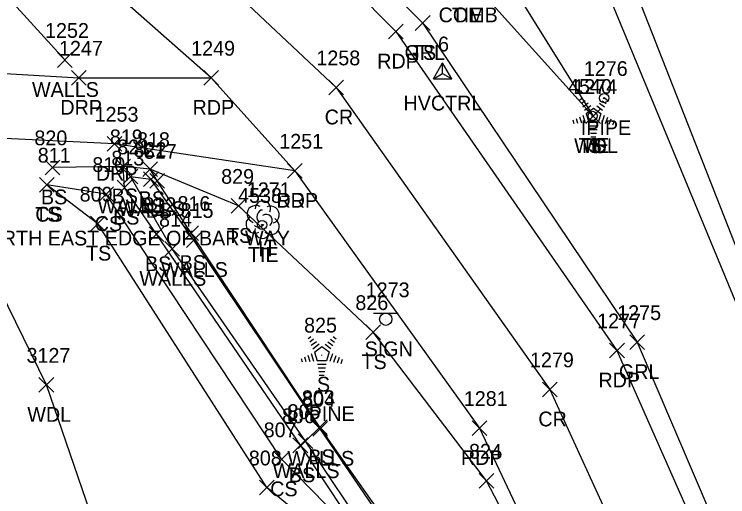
# Model space of a CAD drawing. Extents: x 1509053 to 1511576, y 400838 to 402572.
# Drawn here: x 1509663.6 to 1509760.3, y 401838.7 to 401904.1 of the extents above; entities that cross this region are included whole.
import ezdxf

# ---------------------------------------------------------------- set-up
doc = ezdxf.new("R2010")
doc.units = 0
for name, color, linetype in [('C_A', 7, 'Continuous'), ('C_I', 7, 'Continuous'), ('CBP', 7, 'Continuous'), ('CPSM', 7, 'Continuous'), ('L_A', 7, 'Continuous'), ('L_C', 7, 'Continuous'), ('L_I', 7, 'Continuous'), ('L_TIC', 7, 'Continuous'), ('LAWA', 7, 'Continuous'), ('LAWE', 7, 'Continuous'), ('LELB', 7, 'Continuous'), ('LTC', 7, 'Continuous'), ('LTD', 7, 'Continuous'), ('LWS', 7, 'Continuous'), ('M_A', 7, 'Continuous'), ('M_I', 7, 'Continuous'), ('MPIP', 7, 'Continuous'), ('P_A', 7, 'Continuous'), ('P_I', 7, 'Continuous'), ('P_TIC', 7, 'Continuous'), ('PET', 7, 'Continuous'), ('PRC', 7, 'Continuous'), ('R_A', 7, 'Continuous'), ('R_I', 7, 'Continuous'), ('R_TIC', 7, 'Continuous'), ('RDP', 7, 'Continuous'), ('RGR', 7, 'Continuous'), ('S_A', 7, 'Continuous'), ('S_I', 7, 'Continuous'), ('SSGN', 7, 'Continuous'), ('U_A', 7, 'Continuous')]:
    doc.layers.add(name, color=color, linetype=linetype)

msp = doc.modelspace()

# ---------------------------------------------------------------- linework, layer by layer
at = {"layer": 'CBP'}
for centre, radius in [((1509742.031, 401890.3), 0.625), ((1509742.031, 401890.3), 0.0833), ((1509697.191, 401875.53), 0.625), ((1509697.191, 401875.53), 0.0833)]:
    msp.add_circle(centre, radius, dxfattribs=at)
at = {"layer": 'CPSM'}
for p, q in [((1509720.427, 401895.324), (1509721.677, 401897.489)), ((1509722.927, 401895.324), (1509721.677, 401897.489)), ((1509721.677, 401896.045), (1509721.677, 401897.489)), ((1509720.427, 401895.324), (1509721.677, 401896.045)), ((1509721.677, 401896.045), (1509721.677, 401896.045)), ((1509721.677, 401896.045), (1509722.927, 401895.324)), ((1509720.427, 401895.324), (1509722.927, 401895.324))]:
    msp.add_line(p, q, dxfattribs=at)
at = {"layer": 'L_TIC'}
for points in [[(1509717.965, 401901.892), (1509719.965, 401903.892)], [(1509719.965, 401901.892), (1509717.965, 401903.892)], [(1509669.441, 401896.88), (1509671.441, 401898.88)], [(1509671.441, 401896.88), (1509669.441, 401898.88)], [(1509741.092, 401889.266), (1509743.092, 401891.266)], [(1509743.092, 401889.266), (1509741.092, 401891.266)], [(1509741.092, 401889.266), (1509743.092, 401891.266)], [(1509743.092, 401889.266), (1509741.092, 401891.266)], [(1509667.755, 401882.325), (1509669.755, 401884.325)], [(1509669.755, 401882.325), (1509667.755, 401884.325)], [(1509677.341, 401882.464), (1509679.341, 401884.464)], [(1509679.341, 401882.464), (1509677.341, 401884.464)], [(1509677.341, 401882.464), (1509679.341, 401884.464)], [(1509679.341, 401882.464), (1509677.341, 401884.464)], [(1509681.013, 401882.086), (1509683.013, 401884.086)], [(1509683.013, 401882.086), (1509681.013, 401884.086)], [(1509678.335, 401881.102), (1509680.335, 401883.102)], [(1509680.335, 401881.102), (1509678.335, 401883.102)], [(1509666.991, 401879.978), (1509668.991, 401881.978)], [(1509668.991, 401879.978), (1509666.991, 401881.978)], [(1509666.991, 401879.978), (1509668.991, 401881.978)], [(1509668.991, 401879.978), (1509666.991, 401881.978)], [(1509681.121, 401880.748), (1509683.121, 401882.748)], [(1509683.121, 401880.748), (1509681.121, 401882.748)], [(1509681.121, 401880.748), (1509683.121, 401882.748)], [(1509683.121, 401880.748), (1509681.121, 401882.748)], [(1509681.947, 401880.502), (1509683.947, 401882.502)], [(1509683.947, 401880.502), (1509681.947, 401882.502)], [(1509677.542, 401879.581), (1509679.542, 401881.581)], [(1509679.542, 401879.581), (1509677.542, 401881.581)], [(1509675.046, 401878.709), (1509677.046, 401880.709)], [(1509677.046, 401878.709), (1509675.046, 401880.709)], [(1509693.009, 401877.106), (1509695.009, 401879.106)], [(1509695.009, 401877.106), (1509693.009, 401879.106)], [(1509673.898, 401874.702), (1509675.898, 401876.702)], [(1509675.898, 401874.702), (1509673.898, 401876.702)], [(1509681.867, 401873.274), (1509683.867, 401875.274)], [(1509683.867, 401873.274), (1509681.867, 401875.274)], [(1509686.563, 401873.429), (1509688.563, 401875.429)], [(1509688.563, 401873.429), (1509686.563, 401875.429)], [(1509686.931, 401872.486), (1509688.931, 401874.486)], [(1509688.931, 401872.486), (1509686.931, 401874.486)], [(1509684.009, 401871.286), (1509686.009, 401873.286)], [(1509686.009, 401871.286), (1509684.009, 401873.286)], [(1509711.257, 401860.007), (1509713.257, 401862.007)], [(1509713.257, 401860.007), (1509711.257, 401862.007)], [(1509666.929, 401852.859), (1509668.929, 401854.859)], [(1509668.929, 401852.859), (1509666.929, 401854.859)], [(1509704.019, 401847.122), (1509706.019, 401849.122)], [(1509706.019, 401847.122), (1509704.019, 401849.122)], [(1509704.076, 401846.907), (1509706.076, 401848.907)], [(1509706.076, 401846.907), (1509704.076, 401848.907)], [(1509702.081, 401845.239), (1509704.081, 401847.239)], [(1509704.081, 401845.239), (1509702.081, 401847.239)], [(1509701.381, 401844.675), (1509703.381, 401846.675)], [(1509703.381, 401844.675), (1509701.381, 401846.675)], [(1509698.845, 401842.774), (1509700.845, 401844.774)], [(1509700.845, 401842.774), (1509698.845, 401844.774)], [(1509726.621, 401839.866), (1509728.621, 401841.866)], [(1509728.621, 401839.866), (1509726.621, 401841.866)], [(1509696.831, 401838.958), (1509698.831, 401840.958)], [(1509698.831, 401838.958), (1509696.831, 401840.958)]]:
    msp.add_lwpolyline(points, dxfattribs=at)
at = {"layer": 'LAWA'}
for points in [[(1509076.574, 402183.147), (1509127.786, 402182.333), (1509173.602, 402169.447), (1509206.405, 402183.979), (1509219.47, 402177.731), (1509276.125, 402165.351), (1509324.314, 402150.339), (1509333.923, 402141.664), (1509378.203, 402140.761), (1509422.995, 402135.872), (1509484.223, 402126.367), (1509536.38, 402111.035), (1509587.667, 402075.949), (1509623.104, 402040.21), (1509661.303, 402001.816), (1509687.758, 401950.542), (1509742.092, 401890.266)], [(1509667.929, 401853.859), (1509652.297, 401885.716)], [(1509678.665, 401822.675), (1509667.929, 401853.859)]]:
    msp.add_lwpolyline(points, dxfattribs=at)
at = {"layer": 'LAWE'}
msp.add_lwpolyline([(1509105.869, 402324.243), (1509166.85, 402316.837), (1509211.487, 402305.132), (1509268.211, 402284.91), (1509312.964, 402259.071), (1509356.201, 402241.452), (1509401.109, 402232.663), (1509452.564, 402212.798), (1509514.156, 402192.045), (1509556.38, 402176.059), (1509631.867, 402126.974), (1509661.731, 402089.308), (1509701.865, 402034.143), (1509721.261, 402000.814), (1509742.127, 401921.738), (1509766.755, 401859.141), (1509782.515, 401819.754), (1509797.905, 401768.024), (1509814.098, 401723.168), (1509831.984, 401671.209)], dxfattribs=at)
at = {"layer": 'LELB'}
for points in [[(1509268.211, 402284.91), (1509314.495, 402254.644), (1509356.981, 402231.847), (1509402.273, 402223.463), (1509451.091, 402207.676), (1509510.534, 402186.037), (1509553.532, 402174.63), (1509629.316, 402126.51), (1509658.303, 402084.823), (1509698.839, 402034.538), (1509720.336, 401997.126), (1509738.815, 401919.702), (1509762.851, 401861.643), (1509780.238, 401817.03), (1509795.723, 401767.105), (1509811.956, 401722.659)], [(1509361.467, 402094.851), (1509410.832, 402081.538), (1509459.37, 402065.342), (1509506.442, 402045.45), (1509552.068, 402021.059), (1509595.831, 401996.616), (1509639.755, 401971.205), (1509681.432, 401940.515), (1509718.965, 401902.892)], [(1509673.681, 402014.346), (1509694.656, 401966.314), (1509742.092, 401890.266)], [(1509773.232, 401624.438), (1509773.26, 401652.554), (1509769.073, 401681.269), (1509762.803, 401705.652), (1509755.109, 401721.111), (1509758.06, 401721.612), (1509756.54, 401726.816), (1509750.909, 401752.159), (1509738.002, 401786.773), (1509724.068, 401817.577), (1509715.236, 401833.652), (1509705.019, 401848.122), (1509687.563, 401874.429), (1509682.947, 401881.502), (1509682.013, 401883.086), (1509678.341, 401883.464), (1509668.755, 401883.325)], [(1509755.23, 401531.026), (1509759.289, 401552.767), (1509765.016, 401573.718), (1509768.888, 401600.166), (1509768.39, 401615.036), (1509767.455, 401619.695), (1509766.777, 401624.183), (1509765.92, 401630.488), (1509768.745, 401634.338), (1509769.287, 401651.82), (1509765.226, 401681.636), (1509759.033, 401705.767), (1509750.684, 401722.861), (1509752.056, 401726.097), (1509747.701, 401751.423), (1509733.732, 401785.724), (1509720.358, 401816.702), (1509711.771, 401831.597), (1509702.381, 401845.675), (1509682.867, 401874.274), (1509678.542, 401880.581), (1509678.341, 401883.464)], [(1509694.009, 401878.106), (1509682.013, 401883.086)], [(1509731.391, 401479.406), (1509744.846, 401504.053), (1509748.397, 401505.281), (1509750.983, 401532.456), (1509751.978, 401551.587), (1509758.301, 401574.997), (1509758.918, 401604.424), (1509759.526, 401620.148), (1509759.498, 401642.39), (1509763.87, 401657.52), (1509763.425, 401681.667), (1509755.333, 401705.429), (1509747.089, 401724.917), (1509745.864, 401750.355), (1509730.746, 401785.271), (1509718.163, 401815.854), (1509711.771, 401831.597), (1509699.845, 401843.774), (1509676.046, 401879.709), (1509667.991, 401880.978)], [(1509763.87, 401657.52), (1509759.587, 401677.546), (1509753.396, 401706.696), (1509743.517, 401724.577), (1509742.86, 401748.697), (1509727.082, 401784.596), (1509715.609, 401815.698), (1509711.481, 401828.764), (1509697.831, 401839.958), (1509674.898, 401875.702), (1509667.991, 401880.978)], [(1509747.768, 401416.634), (1509750.214, 401428.631), (1509752.139, 401443.014), (1509750.458, 401466.153), (1509760.484, 401503.507), (1509765.493, 401528.646), (1509770.901, 401551.556), (1509776.303, 401572.593), (1509780.482, 401596.324), (1509778.93, 401605.726), (1509782.505, 401627.449), (1509784.953, 401662.216), (1509781.803, 401680.582), (1509772.985, 401719.382), (1509769.171, 401721), (1509769.653, 401723.75), (1509771.91, 401724.325), (1509762.662, 401754.93), (1509756.134, 401775.539), (1509751.068, 401789.414), (1509736.267, 401824.318), (1509727.621, 401840.866), (1509712.257, 401861.007), (1509694.009, 401878.106)]]:
    msp.add_lwpolyline(points, dxfattribs=at)
at = {"layer": 'LTC'}
for p, q in [((1509740.287, 401892.474), (1509740.642, 401892.732)), ((1509743.685, 401892.715), (1509744.105, 401892.41)), ((1509740.497, 401892.009), (1509741.026, 401892.393)), ((1509740.706, 401891.543), (1509741.41, 401892.054)), ((1509740.916, 401891.077), (1509741.794, 401891.715)), ((1509742.572, 401891.67), (1509743.382, 401891.081)), ((1509742.943, 401892.018), (1509743.623, 401891.524)), ((1509743.314, 401892.366), (1509743.864, 401891.967)), ((1509741.141, 401890.622), (1509742.152, 401891.357)), ((1509741.141, 401890.622), (1509741.528, 401889.429)), ((1509742.152, 401891.357), (1509743.149, 401890.632)), ((1509743.149, 401890.632), (1509742.758, 401889.429)), ((1509739.32, 401889.753), (1509739.472, 401889.285)), ((1509739.775, 401889.97), (1509739.987, 401889.318)), ((1509740.231, 401890.187), (1509740.502, 401889.351)), ((1509740.686, 401890.403), (1509741.017, 401889.384)), ((1509743.587, 401890.361), (1509743.249, 401889.321)), ((1509744.031, 401890.11), (1509743.744, 401889.226)), ((1509744.476, 401889.86), (1509744.239, 401889.131)), ((1509744.92, 401889.61), (1509744.733, 401889.036)), ((1509742.758, 401889.429), (1509741.528, 401889.429)), ((1509742.72, 401888.929), (1509741.575, 401888.929)), ((1509742.636, 401888.429), (1509741.648, 401888.429)), ((1509742.552, 401887.929), (1509741.721, 401887.929)), ((1509742.468, 401887.429), (1509741.793, 401887.429)), ((1509703.437, 401860.166), (1509703.792, 401860.424)), ((1509703.647, 401859.701), (1509704.176, 401860.085)), ((1509703.856, 401859.235), (1509704.56, 401859.746)), ((1509706.093, 401859.71), (1509706.772, 401859.216)), ((1509706.464, 401860.058), (1509707.014, 401859.659)), ((1509706.835, 401860.407), (1509707.255, 401860.102)), ((1509704.066, 401858.769), (1509704.944, 401859.407)), ((1509704.29, 401858.314), (1509705.302, 401859.049)), ((1509705.302, 401859.049), (1509706.299, 401858.324)), ((1509705.722, 401859.362), (1509706.532, 401858.773)), ((1509702.925, 401857.662), (1509703.137, 401857.01)), ((1509703.38, 401857.879), (1509703.652, 401857.043)), ((1509703.836, 401858.095), (1509704.167, 401857.076)), ((1509704.29, 401858.314), (1509704.677, 401857.121)), ((1509706.299, 401858.324), (1509705.908, 401857.121)), ((1509706.737, 401858.053), (1509706.399, 401857.013)), ((1509707.181, 401857.802), (1509706.894, 401856.918)), ((1509702.47, 401857.445), (1509702.622, 401856.977)), ((1509705.908, 401857.121), (1509704.677, 401857.121)), ((1509707.626, 401857.552), (1509707.389, 401856.823)), ((1509708.07, 401857.302), (1509707.883, 401856.728)), ((1509705.87, 401856.621), (1509704.725, 401856.621)), ((1509705.786, 401856.121), (1509704.797, 401856.121)), ((1509705.702, 401855.621), (1509704.87, 401855.621)), ((1509705.618, 401855.121), (1509704.943, 401855.121))]:
    msp.add_line(p, q, dxfattribs=at)
at = {"layer": 'LTD'}
msp.add_line((1509697.248, 401876.299), (1509697.248, 401876.299), dxfattribs=at)
msp.add_line((1509697.248, 401876.299), (1509697.248, 401876.299), dxfattribs=at)
msp.add_arc((1509697.295, 401877.733), 1.047, 335.52715, 180.95627, dxfattribs=at)
for centre, major_axis, ratio, start_param, end_param in [((1509696.456, 401876.966), (1.21, -0.512), 0.895232, 1.570796, 4.712389), ((1509698.29, 401876.883), (-1.141, -0.483), 0.949671, 1.570796, 4.712389), ((1509697.04, 401876.757), (-0.208, -0.792), 0.645439, 3.141593, 6.283185), ((1509697.748, 401876.132), (-0.5, 0.667), 0.989748, 3.141593, 6.283185), ((1509696.165, 401875.59), (0.584, -1.042), 0.959034, 3.141593, 6.283185), ((1509698.248, 401875.466), (-1.09, 0.792), 0.841452, 1.570796, 4.712389), ((1509697.248, 401874.799), (0.265, 1.061), 0.942809, 1.570796, 4.712389), ((1509696.79, 401875.549), (-0.625, -0.083), 0.423636, 0, 3.141593)]:
    msp.add_ellipse(centre, major_axis=major_axis, ratio=ratio, start_param=start_param, end_param=end_param, dxfattribs=at)
at = {"layer": 'LWS'}
for points in [[(1509572.01, 401962.05), (1509615.471, 401936.629), (1509657.831, 401911.74), (1509670.441, 401897.88)], [(1509753.128, 401726.515), (1509748.62, 401751.487), (1509735.057, 401786.492), (1509721.412, 401816.996), (1509712.054, 401832.846), (1509703.081, 401846.239), (1509685.009, 401872.286), (1509679.335, 401882.102), (1509682.121, 401881.748)], [(1509755.841, 401726.845), (1509750.509, 401752.25), (1509737.624, 401786.619), (1509723.259, 401817.945), (1509715.047, 401833.273), (1509705.076, 401847.907), (1509687.931, 401873.486), (1509682.121, 401881.748)]]:
    msp.add_lwpolyline(points, dxfattribs=at)
at = {"layer": 'MPIP'}
for radius in [0.625, 0.0833]:
    msp.add_circle((1509743.578, 401892.719), radius, dxfattribs=at)
at = {"layer": 'P_TIC'}
for points in [[(1509714.312, 401900.724), (1509716.312, 401902.724)], [(1509716.312, 401900.724), (1509714.312, 401902.724)], [(1509689.27, 401894.462), (1509691.27, 401896.462)], [(1509691.27, 401894.462), (1509689.27, 401896.462)], [(1509706.243, 401893.157), (1509708.243, 401895.157)], [(1509708.243, 401893.157), (1509706.243, 401895.157)], [(1509700.645, 401881.869), (1509702.645, 401883.869)], [(1509702.645, 401881.869), (1509700.645, 401883.869)], [(1509744.325, 401857.521), (1509746.325, 401859.521)], [(1509746.325, 401857.521), (1509744.325, 401859.521)], [(1509735.222, 401852.246), (1509737.222, 401854.246)], [(1509737.222, 401852.246), (1509735.222, 401854.246)], [(1509725.675, 401847.009), (1509727.675, 401849.009)], [(1509727.675, 401847.009), (1509725.675, 401849.009)]]:
    msp.add_lwpolyline(points, dxfattribs=at)
at = {"layer": 'PET'}
for points in [[(1509715.312, 401901.724), (1509678.997, 401938.367)], [(1509690.27, 401895.462), (1509662.992, 401919.552)], [(1509715.312, 401901.724), (1509745.325, 401858.521), (1509766.293, 401811.158), (1509783.046, 401763.871), (1509797.735, 401715.42), (1509812.832, 401666.242)], [(1509690.27, 401895.462), (1509701.645, 401882.869), (1509726.675, 401848.009), (1509747.742, 401803.405), (1509763.812, 401758.008), (1509775.459, 401713.069), (1509786.055, 401661.696), (1509787.798, 401644.85), (1509788.162, 401621.991), (1509786.622, 401596.261), (1509780.097, 401566.454), (1509768.35, 401517.809), (1509758.175, 401467.694), (1509749.792, 401417.996)]]:
    msp.add_lwpolyline(points, dxfattribs=at)
at = {"layer": 'PRC'}
for points in [[(1509670.807, 401928.373), (1509707.243, 401894.157)], [(1509707.243, 401894.157), (1509736.222, 401853.246), (1509757.098, 401807.737), (1509773.383, 401760.444), (1509787.688, 401712.52), (1509798.931, 401663.604)]]:
    msp.add_lwpolyline(points, dxfattribs=at)
at = {"layer": 'R_TIC'}
for points in [[(1509717.965, 401901.892), (1509719.965, 401903.892)], [(1509719.965, 401901.892), (1509717.965, 401903.892)], [(1509671.338, 401894.469), (1509673.338, 401896.469)], [(1509673.338, 401894.469), (1509671.338, 401896.469)], [(1509676.163, 401885.518), (1509678.163, 401887.518)], [(1509678.163, 401885.518), (1509676.163, 401887.518)], [(1509700.645, 401881.869), (1509702.645, 401883.869)], [(1509702.645, 401881.869), (1509700.645, 401883.869)], [(1509747.047, 401858.65), (1509749.047, 401860.65)], [(1509749.047, 401858.65), (1509747.047, 401860.65)]]:
    msp.add_lwpolyline(points, dxfattribs=at)
at = {"layer": 'RDP'}
for points in [[(1509634.589, 401897.661), (1509672.338, 401895.469)], [(1509672.338, 401895.469), (1509690.27, 401895.462)], [(1509701.645, 401882.869), (1509677.163, 401886.518), (1509626.846, 401888.955)]]:
    msp.add_lwpolyline(points, dxfattribs=at)
at = {"layer": 'RGR'}
msp.add_lwpolyline([(1509718.965, 401902.892), (1509748.047, 401859.65), (1509768.468, 401812.012), (1509784.687, 401764.48), (1509800.961, 401717.112), (1509817.159, 401667.219)], dxfattribs=at)
at = {"layer": 'SSGN'}
for p, q in [((1509712.313, 401863.597), (1509715.646, 401863.597)), ((1509713.96, 401862.763), (1509713.96, 401862.763))]:
    msp.add_line(p, q, dxfattribs=at)
msp.add_circle((1509713.96, 401862.763), 0.833, dxfattribs=at)

# ---------------------------------------------------------------- texts
at = {"layer": 'C_A'}
for s, p in [('TIE', (1509722.91, 401902.98)), ('HVCTRL', (1509716.37, 401891.045)), ('TIE', (1509740.11, 401885.3)), ('TIE', (1509695.27, 401870.53))]:
    msp.add_text(s, height=2, dxfattribs=at).set_placement(p)
at = {"layer": 'C_I'}
for s, p in [('6', (1509721.055, 401899.045)), ('4540', (1509738.685, 401893.3)), ('4538', (1509693.931, 401878.53))]:
    msp.add_text(s, height=2, dxfattribs=at).set_placement(p)
at = {"layer": 'L_A'}
for s, p in [('TS', (1509717.374, 401897.892)), ('WALLS', (1509665.984, 401892.88)), ('WDL', (1509739.509, 401885.266)), ('TS', (1509740.501, 401885.266)), ('S', (1509741.478, 401885.266)), ('BS', (1509667.196, 401878.325)), ('BS', (1509676.782, 401878.464)), ('BS', (1509676.782, 401878.464)), ('BS', (1509680.454, 401878.086)), ('WALLS', (1509674.878, 401877.102)), ('TS', (1509666.4, 401875.978)), ('CS', (1509666.432, 401875.978)), ('WALLS', (1509677.664, 401876.748)), ('WALLS', (1509677.664, 401876.748)), ('BS', (1509681.388, 401876.502)), ('BS', (1509676.983, 401875.581)), ('CS', (1509674.487, 401874.709)), ('TS', (1509692.418, 401873.106)), ('H', (1509696.681, 401871.299)), ('TS', (1509673.308, 401870.702)), ('BS', (1509681.308, 401869.274)), ('BS', (1509686.004, 401869.429)), ('WALLS', (1509683.474, 401868.486)), ('WALLS', (1509680.552, 401867.286)), ('TS', (1509710.667, 401856.007)), ('S', (1509704.628, 401852.958)), ('WDL', (1509665.346, 401848.859)), ('BS', (1509703.46, 401843.122)), ('WALLS', (1509700.619, 401842.907)), ('WALLS', (1509698.624, 401841.239)), ('BS', (1509700.822, 401840.675)), ('CS', (1509698.286, 401838.774))]:
    msp.add_text(s, height=2, dxfattribs=at).set_placement(p)
at = {"layer": 'L_C'}
for s, p in [('NORTH EAST EDGE OF BAR WAY', (1509657.869, 401872.748)), ('NORTH EAST EDGE OF BAR WAY', (1509657.869, 401872.748)), ('L. PINE', (1509700.533, 401848.958))]:
    msp.add_text(s, height=2, dxfattribs=at).set_placement(p)
at = {"layer": 'L_I'}
for s, p in [('1252', (1509667.748, 401900.88)), ('1274', (1509739.399, 401893.266)), ('1274', (1509739.399, 401893.266)), ('1274', (1509739.399, 401893.266)), ('820', (1509666.307, 401886.325)), ('819', (1509676.538, 401886.464)), ('819', (1509676.538, 401886.464)), ('818', (1509680.218, 401886.086)), ('821', (1509677.54, 401885.102)), ('822', (1509679.759, 401884.748)), ('822', (1509679.759, 401884.748)), ('811', (1509666.762, 401883.978)), ('811', (1509666.762, 401883.978)), ('817', (1509681.152, 401884.502)), ('810', (1509674.165, 401882.709)), ('813', (1509676.746, 401883.581)), ('829', (1509691.639, 401881.106)), ('1271', (1509695.122, 401879.299)), ('809', (1509672.449, 401878.702)), ('812', (1509681.072, 401877.274)), ('816', (1509685.712, 401877.429)), ('815', (1509686.136, 401876.486)), ('814', (1509683.214, 401875.286)), ('826', (1509709.84, 401864.007)), ('825', (1509702.88, 401860.958)), ('3127', (1509665.236, 401856.859)), ('803', (1509702.578, 401851.122)), ('804', (1509702.635, 401850.907)), ('805', (1509700.64, 401849.239)), ('806', (1509699.885, 401848.675)), ('807', (1509697.404, 401846.774)), ('824', (1509725.259, 401843.866)), ('808', (1509695.39, 401842.958))]:
    msp.add_text(s, height=2, dxfattribs=at).set_placement(p)
at = {"layer": 'LTC'}
for p in [(1509742.035, 401890.37), (1509705.185, 401858.062)]:
    msp.add_text('.', height=1.037, rotation=270, dxfattribs=at).set_placement(p)
at = {"layer": 'M_A'}
msp.add_text('IPIPE', height=2, dxfattribs=at).set_placement((1509740.413, 401887.719))
at = {"layer": 'M_I'}
msp.add_text('1276', height=2, dxfattribs=at).set_placement((1509740.83, 401895.719))
at = {"layer": 'P_A'}
for s, p in [('RDP', (1509712.8, 401896.724)), ('RDP', (1509687.758, 401890.462)), ('CR', (1509705.676, 401889.157)), ('RDP', (1509699.133, 401877.869)), ('RDP', (1509742.813, 401853.521)), ('CR', (1509734.655, 401848.246)), ('RDP', (1509724.163, 401843.009))]:
    msp.add_text(s, height=2, dxfattribs=at).set_placement(p)
at = {"layer": 'P_I'}
for s, p in [('1249', (1509687.569, 401898.462)), ('1258', (1509704.55, 401897.157)), ('1251', (1509699.519, 401885.869)), ('1277', (1509742.632, 401861.521)), ('1279', (1509733.521, 401856.246)), ('1281', (1509724.549, 401851.009))]:
    msp.add_text(s, height=2, dxfattribs=at).set_placement(p)
at = {"layer": 'R_A'}
for s, p in [('GRL', (1509716.508, 401897.892)), ('DRP', (1509669.826, 401890.469)), ('DRP', (1509674.651, 401881.518)), ('DRP', (1509699.133, 401877.869)), ('GRL', (1509745.59, 401854.65))]:
    msp.add_text(s, height=2, dxfattribs=at).set_placement(p)
at = {"layer": 'R_I'}
for s, p in [('1247', (1509669.645, 401898.469)), ('1253', (1509674.47, 401889.518)), ('1251', (1509699.519, 401885.869)), ('1275', (1509745.354, 401862.65))]:
    msp.add_text(s, height=2, dxfattribs=at).set_placement(p)
at = {"layer": 'S_A'}
msp.add_text('SIGN', height=2, dxfattribs=at).set_placement((1509711.097, 401857.743))
at = {"layer": 'S_I'}
msp.add_text('1273', height=2, dxfattribs=at).set_placement((1509711.247, 401865.743))
at = {"layer": 'U_A'}
msp.add_text('COMB', height=2, dxfattribs=at).set_placement((1509721.134, 401902.987))

doc.saveas('drawing.dxf')
